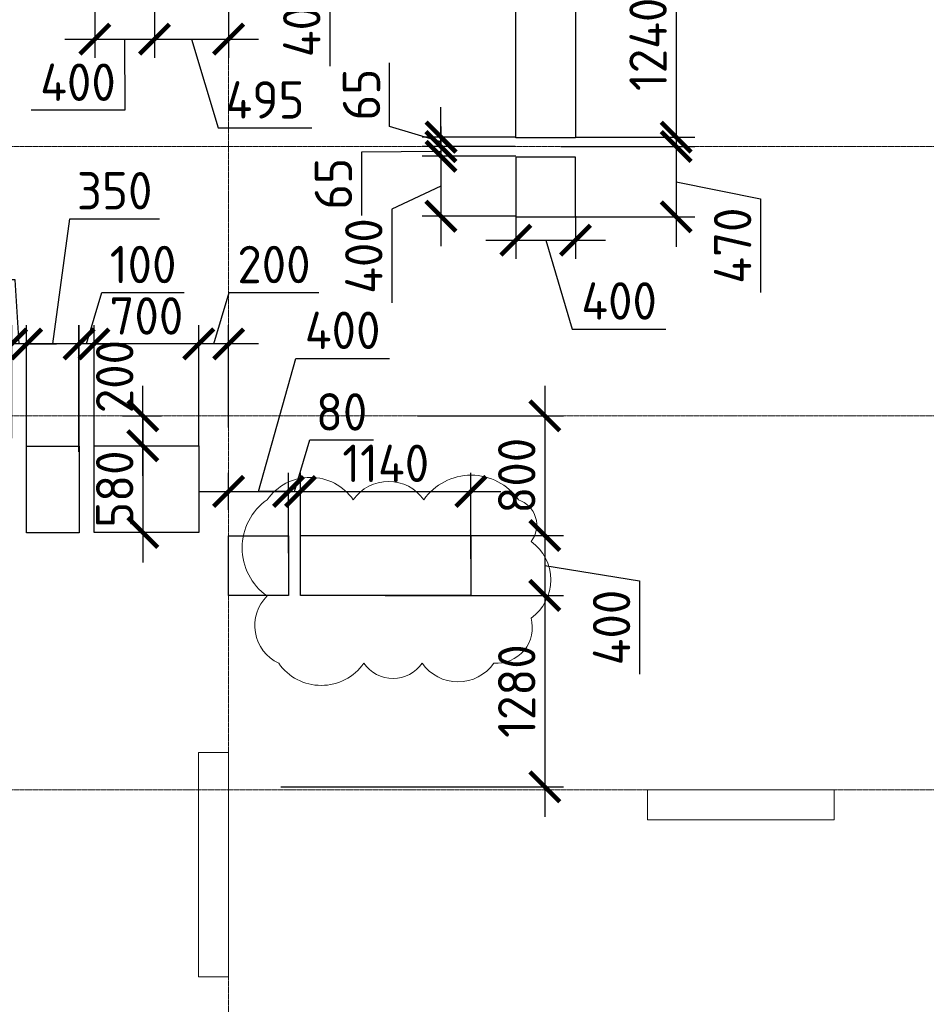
# Model space of a CAD drawing. Header units: millimetres. Extents: x -42044588 to 856694, y -806701 to 941911.
# Tile 795 of 1056: x -157166 to -151105, y -233946 to -227363. Entities that reach past the tile are written whole.
import ezdxf

# ---------------------------------------------------------------- set-up
doc = ezdxf.new("R2010")
doc.units = ezdxf.units.MM
for name, pattern in [('______5', [1100, 800, -100, 100, -100]), ('DASHED', [7, 5, -2, 0]), ('осевая', [50.8, 31.75, -6.35, 6.35, -6.35])]:
    doc.linetypes.add(name, pattern=pattern)
for name, color, linetype, lineweight in [('907Сл Осевые', 1, 'Continuous', 0), ('Оси', 40, '______5', 18), ('Перекрытие ж_бетон', 1, 'Continuous', 30), ('РАЗМЕРЫ', 1, 'Continuous', 9)]:
    doc.layers.add(name, color=color, linetype=linetype, lineweight=lineweight)
doc.layers.add('Колонна_ бетон', color=7, linetype='Continuous', lineweight=50, true_color=0xb4b496)
doc.styles.add('GOST-2.304_Type-B', font='GOST_Common.ttf')
doc.dimstyles.new('СПДС', dxfattribs={"dimscale": 100, "dimtxt": 2.5, "dimasz": 2, "dimexe": 1.25, "dimexo": 0, "dimtad": 1, "dimdec": 0, "dimrnd": 5, "dimtxsty": 'GOST-2.304_Type-B', "dimblk": 'ARCHTICK', "dimcen": 2.5, "dimdle": 2, "dimclrd": 1, "dimclre": 1, "dimclrt": 1, "dimadec": 0, "dimazin": 2, "dimtfac": 0.75, "dimtdec": 0, "dimtmove": 1, "dimatfit": 3, "dimfxl": 0, "dimtolj": 1, "dimarcsym": 0})

# ---------------------------------------------------------------- blocks, each defined once
blk = doc.blocks.new('оси блок 2')
at = {"layer": 'Оси', "color": 16, "linetype": 'осевая', "lineweight": 0, "ltscale": 0.25, "transparency": 33554687}
for p, q in [((-45104.7, -322543), (-45104.7, -347914.1)), ((-89822.3, -333501.3), (-37238.5, -333501.3)), ((-89822.3, -335301.3), (-37238.5, -335301.3)), ((-89822.3, -337801.3), (-37238.5, -337801.3))]:
    blk.add_line(p, q, dxfattribs=at)
blk = doc.blocks.new('подложка стн 1-го этажа')
at = {"layer": 'Колонна_ бетон', "color": 252, "linetype": 'DASHED', "lineweight": 0, "ltscale": 0.5, "true_color": 0x939598, "transparency": 33554687}
for p, q in [((48643.8, 14861.8, -200), (48443.8, 14861.8, -200)), ((48443.8, 14861.8, -200), (48443.8, 14861.8, -200)), ((48443.8, 13361.8, -200), (48443.8, 14861.8, -200)), ((48643.8, 14861.8, -200), (48643.8, 14861.8, -200)), ((48643.8, 14861.8, -200), (48643.8, 13361.8, -200)), ((51443.8, 14411.8, -200), (51443.8, 14611.8, -200)), ((51443.8, 14611.8, -200), (51443.8, 14611.8, -200)), ((51443.8, 14611.8, -200), (52693.8, 14611.8, -200)), ((52693.8, 14611.8, -200), (52693.8, 14411.8, -200)), ((52693.8, 14611.8, -200), (52693.8, 14611.8, -200)), ((51443.8, 14411.8, -200), (51443.8, 14411.8, -200)), ((52693.8, 14411.8, -200), (51443.8, 14411.8, -200)), ((52693.8, 14411.8, -200), (52693.8, 14411.8, -200)), ((48443.8, 13361.8, -200), (48643.8, 13361.8, -200)), ((48443.8, 13361.8, -200), (48443.8, 13361.8, -200)), ((48643.8, 13361.8, -200), (48643.8, 13361.8, -200))]:
    blk.add_line(p, q, dxfattribs=at)
blk = doc.blocks.new('_ArchTick')
at = {"color": 0, "linetype": 'ByBlock', "const_width": 0.15}
blk.add_lwpolyline([(-0.5, -0.5), (0.5, 0.5)], dxfattribs=at)
blk = doc.blocks.new('*D3159')
at = {"layer": 'DEFPOINTS', "color": 0, "transparency": 16777216}
for p in [(-155369.4, -230516.8), (-155769.5, -230639.7), (-155369.4, -230930.5)]:
    blk.add_point(p, dxfattribs=at)
at = {"layer": 'РАЗМЕРЫ', "color": 1, "lineweight": -2, "transparency": 16777216}
for p, q in [((-155569.5, -230516.8), (-155319.7, -229627.4)), ((-155319.7, -229627.4), (-154694.7, -229627.4)), ((-155769.5, -230639.7), (-155769.5, -230391.8)), ((-155369.4, -230930.5), (-155369.4, -230391.8)), ((-155969.5, -230516.8), (-155169.4, -230516.8))]:
    blk.add_line(p, q, dxfattribs=at)
at = {"layer": 'РАЗМЕРЫ', "color": 1, "lineweight": -2, "transparency": 16777216, "xscale": 200, "yscale": 200, "zscale": 200, "rotation": 180}
blk.add_blockref('_ArchTick', (-155769.5, -230516.8), dxfattribs=at)
at = {"layer": 'РАЗМЕРЫ', "color": 1, "lineweight": -2, "transparency": 16777216, "xscale": 200, "yscale": 200, "zscale": 200}
blk.add_blockref('_ArchTick', (-155369.4, -230516.8), dxfattribs=at)
at = {"layer": 'РАЗМЕРЫ', "color": 1, "lineweight": 0, "transparency": 16777216, "insert": (-155007.2, -229439.9), "char_height": 250, "attachment_point": 5, "style": 'GOST-2.304_Type-B'}
blk.add_mtext('\\A1;400', dxfattribs=at)
blk = doc.blocks.new('*D3160')
at = {"layer": 'DEFPOINTS', "color": 0, "transparency": 16777216}
for p in [(-153549.3, -228211.7), (-153635.2, -228681.7), (-152777.4, -228681.7)]:
    blk.add_point(p, dxfattribs=at)
at = {"layer": 'РАЗМЕРЫ', "color": 1, "lineweight": -2, "transparency": 16777216}
for p, q in [((-152777.4, -228011.7), (-152777.4, -228881.7)), ((-153549.3, -228211.7), (-152652.4, -228211.7)), ((-152777.4, -228446.7), (-152212.2, -228561.7)), ((-152212.2, -228561.7), (-152212.2, -229186.7)), ((-153635.2, -228681.7), (-152652.4, -228681.7))]:
    blk.add_line(p, q, dxfattribs=at)
at = {"layer": 'РАЗМЕРЫ', "color": 1, "lineweight": -2, "transparency": 16777216, "xscale": 200, "yscale": 200, "zscale": 200}
for p, rotation in [((-152777.4, -228211.7), 90), ((-152777.4, -228681.7), 270)]:
    blk.add_blockref('_ArchTick', p, dxfattribs=dict(at, rotation=rotation))
at = {"layer": 'РАЗМЕРЫ', "color": 1, "lineweight": 0, "transparency": 16777216, "insert": (-152399.7, -228874.2), "char_height": 250, "attachment_point": 5, "rotation": 90, "style": 'GOST-2.304_Type-B'}
blk.add_mtext('\\A1;470', dxfattribs=at)
blk = doc.blocks.new('*D3161')
at = {"layer": 'DEFPOINTS', "color": 0, "transparency": 16777216}
for p in [(-156664.5, -226326.8, 4500), (-156264.9, -226379), (-156264.9, -227493.4)]:
    blk.add_point(p, dxfattribs=at)
at = {"layer": 'РАЗМЕРЫ', "color": 1, "lineweight": -2, "transparency": 16777216}
for p, q in [((-156664.5, -226326.8), (-156664.5, -227618.4)), ((-156264.9, -226379), (-156264.9, -227618.4)), ((-156864.5, -227493.4), (-156064.9, -227493.4)), ((-156464.7, -227493.4), (-156464.4, -227969.1)), ((-156464.4, -227969.1), (-157089.4, -227969.1))]:
    blk.add_line(p, q, dxfattribs=at)
at = {"layer": 'РАЗМЕРЫ', "color": 1, "lineweight": -2, "transparency": 16777216, "xscale": 200, "yscale": 200, "zscale": 200, "rotation": 180}
blk.add_blockref('_ArchTick', (-156664.5, -227493.4), dxfattribs=at)
at = {"layer": 'РАЗМЕРЫ', "color": 1, "lineweight": -2, "transparency": 16777216, "xscale": 200, "yscale": 200, "zscale": 200}
blk.add_blockref('_ArchTick', (-156264.9, -227493.4), dxfattribs=at)
at = {"layer": 'РАЗМЕРЫ', "color": 1, "lineweight": 0, "transparency": 16777216, "insert": (-156776.9, -227781.6), "char_height": 250, "attachment_point": 5, "style": 'GOST-2.304_Type-B'}
blk.add_mtext('\\A1;400', dxfattribs=at)
blk = doc.blocks.new('*D3189')
at = {"layer": 'DEFPOINTS', "color": 0, "transparency": 16777216}
for p in [(-156266.9, -226711.7), (-156015.8, -227111.7), (-155915.6, -227111.7)]:
    blk.add_point(p, dxfattribs=at)
at = {"layer": 'РАЗМЕРЫ', "color": 1, "lineweight": -2, "transparency": 16777216}
for p, q in [((-155915.6, -226511.7), (-155915.6, -227311.7)), ((-156266.9, -226711.7), (-155790.6, -226711.7)), ((-155915.6, -226911.7), (-155092.9, -227049.2)), ((-155092.9, -227049.2), (-155092.9, -227674.2)), ((-156015.8, -227111.7), (-155790.6, -227111.7))]:
    blk.add_line(p, q, dxfattribs=at)
at = {"layer": 'РАЗМЕРЫ', "color": 1, "lineweight": -2, "transparency": 16777216, "xscale": 200, "yscale": 200, "zscale": 200}
for p, rotation in [((-155915.6, -226711.7), 90), ((-155915.6, -227111.7), 270)]:
    blk.add_blockref('_ArchTick', p, dxfattribs=dict(at, rotation=rotation))
at = {"layer": 'РАЗМЕРЫ', "color": 1, "lineweight": 0, "transparency": 16777216, "insert": (-155280.4, -227361.7), "char_height": 250, "attachment_point": 5, "rotation": 90, "style": 'GOST-2.304_Type-B'}
blk.add_mtext('\\A1;400', dxfattribs=at)
blk = doc.blocks.new('*D3305')
at = {"layer": 'DEFPOINTS', "color": 0, "transparency": 16777216}
for p in [(-156264.9, -226379), (-155769.5, -226391.7), (-155769.5, -227493.4)]:
    blk.add_point(p, dxfattribs=at)
at = {"layer": 'РАЗМЕРЫ', "color": 1, "lineweight": -2, "transparency": 16777216}
for p, q in [((-156264.9, -226379), (-156264.9, -227618.4)), ((-155769.5, -226391.7), (-155769.5, -227618.4)), ((-156464.9, -227493.4), (-155569.5, -227493.4)), ((-156017.2, -227493.4), (-155839.1, -228087.1)), ((-155839.1, -228087.1), (-155214.1, -228087.1))]:
    blk.add_line(p, q, dxfattribs=at)
at = {"layer": 'РАЗМЕРЫ', "color": 1, "lineweight": -2, "transparency": 16777216, "xscale": 200, "yscale": 200, "zscale": 200, "rotation": 180}
blk.add_blockref('_ArchTick', (-156264.9, -227493.4), dxfattribs=at)
at = {"layer": 'РАЗМЕРЫ', "color": 1, "lineweight": -2, "transparency": 16777216, "xscale": 200, "yscale": 200, "zscale": 200}
blk.add_blockref('_ArchTick', (-155769.5, -227493.4), dxfattribs=at)
at = {"layer": 'РАЗМЕРЫ', "color": 1, "lineweight": 0, "transparency": 16777216, "insert": (-155526.6, -227899.6), "char_height": 250, "attachment_point": 5, "style": 'GOST-2.304_Type-B'}
blk.add_mtext('\\A1;495', dxfattribs=at)
blk = doc.blocks.new('*D3244')
at = {"layer": 'DEFPOINTS', "color": 0, "transparency": 16777216}
for p in [(-155289.2, -230516.8), (-155289.2, -230811.7), (-155369.4, -230930.5)]:
    blk.add_point(p, dxfattribs=at)
at = {"layer": 'РАЗМЕРЫ', "color": 1, "lineweight": -2, "transparency": 16777216}
for p, q in [((-155329.3, -230516.8), (-155226.2, -230173)), ((-155226.2, -230173), (-154801.2, -230173)), ((-155369.4, -230930.5), (-155369.4, -230391.8)), ((-155289.2, -230811.7), (-155289.2, -230391.8)), ((-155369.4, -230516.8), (-155569.4, -230516.8)), ((-155369.4, -230516.8), (-155289.2, -230516.8)), ((-155369.4, -230516.8), (-155289.2, -230516.8)), ((-155289.2, -230516.8), (-155089.2, -230516.8))]:
    blk.add_line(p, q, dxfattribs=at)
at = {"layer": 'РАЗМЕРЫ', "color": 1, "lineweight": -2, "transparency": 16777216, "xscale": 200, "yscale": 200, "zscale": 200}
blk.add_blockref('_ArchTick', (-155369.4, -230516.8), dxfattribs=at)
at = {"layer": 'РАЗМЕРЫ', "color": 1, "lineweight": -2, "transparency": 16777216, "xscale": 200, "yscale": 200, "zscale": 200, "rotation": 180}
blk.add_blockref('_ArchTick', (-155289.2, -230516.8), dxfattribs=at)
at = {"layer": 'РАЗМЕРЫ', "color": 1, "lineweight": 0, "transparency": 16777216, "insert": (-155013.7, -229985.5), "char_height": 250, "attachment_point": 5, "style": 'GOST-2.304_Type-B'}
blk.add_mtext('\\A1;80', dxfattribs=at)
blk = doc.blocks.new('*D3245')
at = {"layer": 'DEFPOINTS', "color": 0, "transparency": 16777216}
for p in [(-154149.2, -230516.8), (-155289.2, -230811.7), (-154149.2, -230967.8)]:
    blk.add_point(p, dxfattribs=at)
at = {"layer": 'РАЗМЕРЫ', "color": 1, "lineweight": -2, "transparency": 16777216}
for p, q in [((-155289.2, -230811.7), (-155289.2, -230391.8)), ((-154149.2, -230967.8), (-154149.2, -230391.8)), ((-155489.2, -230516.8), (-153949.2, -230516.8))]:
    blk.add_line(p, q, dxfattribs=at)
at = {"layer": 'РАЗМЕРЫ', "color": 1, "lineweight": -2, "transparency": 16777216, "xscale": 200, "yscale": 200, "zscale": 200, "rotation": 180}
blk.add_blockref('_ArchTick', (-155289.2, -230516.8), dxfattribs=at)
at = {"layer": 'РАЗМЕРЫ', "color": 1, "lineweight": -2, "transparency": 16777216, "xscale": 200, "yscale": 200, "zscale": 200}
blk.add_blockref('_ArchTick', (-154149.2, -230516.8), dxfattribs=at)
at = {"layer": 'РАЗМЕРЫ', "color": 1, "lineweight": 0, "transparency": 16777216, "insert": (-154719.2, -230329.3), "char_height": 250, "attachment_point": 5, "style": 'GOST-2.304_Type-B'}
blk.add_mtext('\\A1;1140', dxfattribs=at)
blk = doc.blocks.new('*D3246')
at = {"layer": 'DEFPOINTS', "color": 0, "transparency": 16777216}
for p in [(-154506.7, -230011.7), (-154722.7, -230811.7), (-153655.5, -230811.7)]:
    blk.add_point(p, dxfattribs=at)
at = {"layer": 'РАЗМЕРЫ', "color": 1, "lineweight": -2, "transparency": 16777216}
for p, q in [((-153655.5, -229811.7), (-153655.5, -231011.7)), ((-154506.7, -230011.7), (-153530.5, -230011.7)), ((-154722.7, -230811.7), (-153530.5, -230811.7))]:
    blk.add_line(p, q, dxfattribs=at)
at = {"layer": 'РАЗМЕРЫ', "color": 1, "lineweight": -2, "transparency": 16777216, "xscale": 200, "yscale": 200, "zscale": 200}
for p, rotation in [((-153655.5, -230011.7), 90), ((-153655.5, -230811.7), 270)]:
    blk.add_blockref('_ArchTick', p, dxfattribs=dict(at, rotation=rotation))
at = {"layer": 'РАЗМЕРЫ', "color": 1, "lineweight": 0, "transparency": 16777216, "insert": (-153843, -230411.7), "char_height": 250, "attachment_point": 5, "rotation": 90, "style": 'GOST-2.304_Type-B'}
blk.add_mtext('\\A1;800', dxfattribs=at)
blk = doc.blocks.new('*D3247')
at = {"layer": 'DEFPOINTS', "color": 0, "transparency": 16777216}
for p in [(-154659.8, -230811.7), (-154722.7, -231211.7), (-153655.5, -231211.7)]:
    blk.add_point(p, dxfattribs=at)
at = {"layer": 'РАЗМЕРЫ', "color": 1, "lineweight": -2, "transparency": 16777216}
for p, q in [((-153655.5, -230611.7), (-153655.5, -231411.7)), ((-154659.8, -230811.7), (-153530.5, -230811.7)), ((-153655.5, -231011.7), (-153021.6, -231114.3)), ((-153021.6, -231114.3), (-153021.6, -231739.3)), ((-154722.7, -231211.7), (-153530.5, -231211.7))]:
    blk.add_line(p, q, dxfattribs=at)
at = {"layer": 'РАЗМЕРЫ', "color": 1, "lineweight": -2, "transparency": 16777216, "xscale": 200, "yscale": 200, "zscale": 200}
for p, rotation in [((-153655.5, -230811.7), 90), ((-153655.5, -231211.7), 270)]:
    blk.add_blockref('_ArchTick', p, dxfattribs=dict(at, rotation=rotation))
at = {"layer": 'РАЗМЕРЫ', "color": 1, "lineweight": 0, "transparency": 16777216, "insert": (-153209.1, -231426.8), "char_height": 250, "attachment_point": 5, "rotation": 90, "style": 'GOST-2.304_Type-B'}
blk.add_mtext('\\A1;400', dxfattribs=at)
blk = doc.blocks.new('*D3248')
at = {"layer": 'DEFPOINTS', "color": 0, "transparency": 16777216}
for p in [(-154695.2, -231211.7), (-155419.5, -232491.7), (-153655.5, -232491.7)]:
    blk.add_point(p, dxfattribs=at)
at = {"layer": 'РАЗМЕРЫ', "color": 1, "lineweight": -2, "transparency": 16777216}
for p, q in [((-153655.5, -231011.7), (-153655.5, -232691.7)), ((-154695.2, -231211.7), (-153530.5, -231211.7)), ((-155419.5, -232491.7), (-153530.5, -232491.7))]:
    blk.add_line(p, q, dxfattribs=at)
at = {"layer": 'РАЗМЕРЫ', "color": 1, "lineweight": -2, "transparency": 16777216, "xscale": 200, "yscale": 200, "zscale": 200}
for p, rotation in [((-153655.5, -231211.7), 90), ((-153655.5, -232491.7), 270)]:
    blk.add_blockref('_ArchTick', p, dxfattribs=dict(at, rotation=rotation))
at = {"layer": 'РАЗМЕРЫ', "color": 1, "lineweight": 0, "transparency": 16777216, "insert": (-153843, -231851.7), "char_height": 250, "attachment_point": 5, "rotation": 90, "style": 'GOST-2.304_Type-B'}
blk.add_mtext('\\A1;1280', dxfattribs=at)
blk = doc.blocks.new('*D3322')
at = {"layer": 'DEFPOINTS', "color": 0, "transparency": 16777216}
for p in [(-155969.3, -229531.3), (-155769.5, -230089.7), (-155969.3, -230211.7)]:
    blk.add_point(p, dxfattribs=at)
at = {"layer": 'РАЗМЕРЫ', "color": 1, "lineweight": -2, "transparency": 16777216}
for p, q in [((-155869.4, -229531.3), (-155766.3, -229187.5)), ((-155766.3, -229187.5), (-155166.3, -229187.5)), ((-155969.3, -230211.7), (-155969.3, -229406.3)), ((-155769.5, -230089.7), (-155769.5, -229406.3)), ((-155569.5, -229531.3), (-156169.3, -229531.3))]:
    blk.add_line(p, q, dxfattribs=at)
at = {"layer": 'РАЗМЕРЫ', "color": 1, "lineweight": -2, "transparency": 16777216, "xscale": 200, "yscale": 200, "zscale": 200, "rotation": 180}
blk.add_blockref('_ArchTick', (-155969.3, -229531.3), dxfattribs=at)
at = {"layer": 'РАЗМЕРЫ', "color": 1, "lineweight": -2, "transparency": 16777216, "xscale": 200, "yscale": 200, "zscale": 200}
blk.add_blockref('_ArchTick', (-155769.5, -229531.3), dxfattribs=at)
at = {"layer": 'РАЗМЕРЫ', "color": 1, "lineweight": 0, "transparency": 16777216, "insert": (-155466.3, -229000), "char_height": 250, "attachment_point": 5, "style": 'GOST-2.304_Type-B'}
blk.add_mtext('\\A1;200', dxfattribs=at)
blk = doc.blocks.new('*D3249')
at = {"layer": 'DEFPOINTS', "color": 0, "transparency": 16777216}
for p in [(-156669.2, -229531.3), (-155969.3, -229881.7), (-156669.2, -230211.7)]:
    blk.add_point(p, dxfattribs=at)
at = {"layer": 'РАЗМЕРЫ', "color": 1, "lineweight": -2, "transparency": 16777216}
for p, q in [((-156669.2, -230211.7), (-156669.2, -229406.3)), ((-155969.3, -229881.7), (-155969.3, -229406.3)), ((-155769.3, -229531.3), (-156869.2, -229531.3))]:
    blk.add_line(p, q, dxfattribs=at)
at = {"layer": 'РАЗМЕРЫ', "color": 1, "lineweight": -2, "transparency": 16777216, "xscale": 200, "yscale": 200, "zscale": 200, "rotation": 180}
blk.add_blockref('_ArchTick', (-156669.2, -229531.3), dxfattribs=at)
at = {"layer": 'РАЗМЕРЫ', "color": 1, "lineweight": -2, "transparency": 16777216, "xscale": 200, "yscale": 200, "zscale": 200}
blk.add_blockref('_ArchTick', (-155969.3, -229531.3), dxfattribs=at)
at = {"layer": 'РАЗМЕРЫ', "color": 1, "lineweight": 0, "transparency": 16777216, "insert": (-156319.3, -229343.8), "char_height": 250, "attachment_point": 5, "style": 'GOST-2.304_Type-B'}
blk.add_mtext('\\A1;700', dxfattribs=at)
blk = doc.blocks.new('*D3250')
at = {"layer": 'DEFPOINTS', "color": 0, "transparency": 16777216}
for p in [(-156769.4, -229531.3), (-156769.4, -230211.7), (-156669.2, -230211.7)]:
    blk.add_point(p, dxfattribs=at)
at = {"layer": 'РАЗМЕРЫ', "color": 1, "lineweight": -2, "transparency": 16777216}
for p, q in [((-156719.3, -229531.3), (-156616.2, -229187.5)), ((-156616.2, -229187.5), (-156066.2, -229187.5)), ((-156769.4, -230211.7), (-156769.4, -229406.3)), ((-156669.2, -230211.7), (-156669.2, -229406.3)), ((-156769.4, -229531.3), (-156969.4, -229531.3)), ((-156669.2, -229531.3), (-156769.4, -229531.3)), ((-156669.2, -229531.3), (-156769.4, -229531.3)), ((-156669.2, -229531.3), (-156469.2, -229531.3))]:
    blk.add_line(p, q, dxfattribs=at)
at = {"layer": 'РАЗМЕРЫ', "color": 1, "lineweight": -2, "transparency": 16777216, "xscale": 200, "yscale": 200, "zscale": 200}
blk.add_blockref('_ArchTick', (-156769.4, -229531.3), dxfattribs=at)
at = {"layer": 'РАЗМЕРЫ', "color": 1, "lineweight": -2, "transparency": 16777216, "xscale": 200, "yscale": 200, "zscale": 200, "rotation": 180}
blk.add_blockref('_ArchTick', (-156669.2, -229531.3), dxfattribs=at)
at = {"layer": 'РАЗМЕРЫ', "color": 1, "lineweight": 0, "transparency": 16777216, "insert": (-156341.2, -229000), "char_height": 250, "attachment_point": 5, "style": 'GOST-2.304_Type-B'}
blk.add_mtext('\\A1;100', dxfattribs=at)
blk = doc.blocks.new('*D3251')
at = {"layer": 'DEFPOINTS', "color": 0, "transparency": 16777216}
for p in [(-157119.9, -229531.3), (-157119.9, -230211.7), (-156770.4, -230251.9)]:
    blk.add_point(p, dxfattribs=at)
at = {"layer": 'РАЗМЕРЫ', "color": 1, "lineweight": -2, "transparency": 16777216}
for p, q in [((-156945.2, -229531.3), (-156831.5, -228694.4)), ((-156831.5, -228694.4), (-156231.5, -228694.4)), ((-157119.9, -230211.7), (-157119.9, -229406.3)), ((-156770.4, -230251.9), (-156770.4, -229406.3)), ((-156570.4, -229531.3), (-157319.9, -229531.3))]:
    blk.add_line(p, q, dxfattribs=at)
at = {"layer": 'РАЗМЕРЫ', "color": 1, "lineweight": -2, "transparency": 16777216, "xscale": 200, "yscale": 200, "zscale": 200, "rotation": 180}
blk.add_blockref('_ArchTick', (-157119.9, -229531.3), dxfattribs=at)
at = {"layer": 'РАЗМЕРЫ', "color": 1, "lineweight": -2, "transparency": 16777216, "xscale": 200, "yscale": 200, "zscale": 200}
blk.add_blockref('_ArchTick', (-156770.4, -229531.3), dxfattribs=at)
at = {"layer": 'РАЗМЕРЫ', "color": 1, "lineweight": 0, "transparency": 16777216, "insert": (-156531.5, -228506.9), "char_height": 250, "attachment_point": 5, "style": 'GOST-2.304_Type-B'}
blk.add_mtext('\\A1;350', dxfattribs=at)
blk = doc.blocks.new('*D3252')
at = {"layer": 'DEFPOINTS', "color": 0, "transparency": 16777216}
for p in [(-157219.7, -229531.3), (-157219.7, -230161.8), (-157119.9, -230211.7)]:
    blk.add_point(p, dxfattribs=at)
at = {"layer": 'РАЗМЕРЫ', "color": 1, "lineweight": -2, "transparency": 16777216}
for p, q in [((-157196.9, -229101.5), (-157746.9, -229101.5)), ((-157169.8, -229531.3), (-157196.9, -229101.5)), ((-157219.7, -230161.8), (-157219.7, -229406.3)), ((-157119.9, -230211.7), (-157119.9, -229406.3)), ((-157219.7, -229531.3), (-157419.7, -229531.3)), ((-157119.9, -229531.3), (-157219.7, -229531.3)), ((-157119.9, -229531.3), (-157219.7, -229531.3)), ((-157119.9, -229531.3), (-156919.9, -229531.3))]:
    blk.add_line(p, q, dxfattribs=at)
at = {"layer": 'РАЗМЕРЫ', "color": 1, "lineweight": -2, "transparency": 16777216, "xscale": 200, "yscale": 200, "zscale": 200}
blk.add_blockref('_ArchTick', (-157219.7, -229531.3), dxfattribs=at)
at = {"layer": 'РАЗМЕРЫ', "color": 1, "lineweight": -2, "transparency": 16777216, "xscale": 200, "yscale": 200, "zscale": 200, "rotation": 180}
blk.add_blockref('_ArchTick', (-157119.9, -229531.3), dxfattribs=at)
at = {"layer": 'РАЗМЕРЫ', "color": 1, "lineweight": 0, "transparency": 16777216, "insert": (-157471.9, -228914), "char_height": 250, "attachment_point": 5, "style": 'GOST-2.304_Type-B'}
blk.add_mtext('\\A1;100', dxfattribs=at)
blk = doc.blocks.new('*D3253')
at = {"layer": 'DEFPOINTS', "color": 0, "transparency": 16777216}
for p in [(-157819.7, -229531.3), (-157819.7, -230161.8), (-157219.7, -230161.8)]:
    blk.add_point(p, dxfattribs=at)
at = {"layer": 'РАЗМЕРЫ', "color": 1, "lineweight": -2, "transparency": 16777216}
for p, q in [((-157819.7, -230161.8), (-157819.7, -229406.3)), ((-157219.7, -230161.8), (-157219.7, -229406.3)), ((-157019.7, -229531.3), (-158019.7, -229531.3))]:
    blk.add_line(p, q, dxfattribs=at)
at = {"layer": 'РАЗМЕРЫ', "color": 1, "lineweight": -2, "transparency": 16777216, "xscale": 200, "yscale": 200, "zscale": 200, "rotation": 180}
blk.add_blockref('_ArchTick', (-157819.7, -229531.3), dxfattribs=at)
at = {"layer": 'РАЗМЕРЫ', "color": 1, "lineweight": -2, "transparency": 16777216, "xscale": 200, "yscale": 200, "zscale": 200}
blk.add_blockref('_ArchTick', (-157219.7, -229531.3), dxfattribs=at)
at = {"layer": 'РАЗМЕРЫ', "color": 1, "lineweight": 0, "transparency": 16777216, "insert": (-157519.7, -229343.8), "char_height": 250, "attachment_point": 5, "style": 'GOST-2.304_Type-B'}
blk.add_mtext('\\A1;600', dxfattribs=at)
blk = doc.blocks.new('*D3255')
at = {"layer": 'DEFPOINTS', "color": 0, "transparency": 16777216}
for p in [(-156479.7, -230011.7), (-156343.6, -230011.7), (-156479.7, -230211.7)]:
    blk.add_point(p, dxfattribs=at)
at = {"layer": 'РАЗМЕРЫ', "color": 1, "lineweight": -2, "transparency": 16777216}
for p, q in [((-156343.6, -230411.7), (-156343.6, -229811.7)), ((-156479.7, -230011.7), (-156218.6, -230011.7)), ((-156479.7, -230211.7), (-156218.6, -230211.7))]:
    blk.add_line(p, q, dxfattribs=at)
at = {"layer": 'РАЗМЕРЫ', "color": 1, "lineweight": -2, "transparency": 16777216, "xscale": 200, "yscale": 200, "zscale": 200}
for p, rotation in [((-156343.6, -230011.7), 90), ((-156343.6, -230211.7), 270)]:
    blk.add_blockref('_ArchTick', p, dxfattribs=dict(at, rotation=rotation))
at = {"layer": 'РАЗМЕРЫ', "color": 1, "lineweight": 0, "transparency": 16777216, "insert": (-156531.1, -229749.3), "char_height": 250, "attachment_point": 5, "rotation": 90, "style": 'GOST-2.304_Type-B'}
blk.add_mtext('\\A1;200', dxfattribs=at)
blk = doc.blocks.new('*D3256')
at = {"layer": 'DEFPOINTS', "color": 0, "transparency": 16777216}
for p in [(-156479.7, -230211.7), (-156343.6, -230791.7), (-156319.3, -230791.7)]:
    blk.add_point(p, dxfattribs=at)
at = {"layer": 'РАЗМЕРЫ', "color": 1, "lineweight": -2, "transparency": 16777216}
for p, q in [((-156343.6, -230011.7), (-156343.6, -230991.7)), ((-156479.7, -230211.7), (-156218.6, -230211.7)), ((-156319.3, -230791.7), (-156468.6, -230791.7))]:
    blk.add_line(p, q, dxfattribs=at)
at = {"layer": 'РАЗМЕРЫ', "color": 1, "lineweight": -2, "transparency": 16777216, "xscale": 200, "yscale": 200, "zscale": 200}
for p, rotation in [((-156343.6, -230211.7), 90), ((-156343.6, -230791.7), 270)]:
    blk.add_blockref('_ArchTick', p, dxfattribs=dict(at, rotation=rotation))
at = {"layer": 'РАЗМЕРЫ', "color": 1, "lineweight": 0, "transparency": 16777216, "insert": (-156531.1, -230501.7), "char_height": 250, "attachment_point": 5, "rotation": 90, "style": 'GOST-2.304_Type-B'}
blk.add_mtext('\\A1;580', dxfattribs=at)
blk = doc.blocks.new('*D3120')
at = {"layer": 'DEFPOINTS', "color": 0, "transparency": 16777216}
for p in [(-153449.3, -226908.5), (-153449.3, -228148.5), (-152777.4, -228148.5)]:
    blk.add_point(p, dxfattribs=at)
at = {"layer": 'РАЗМЕРЫ', "color": 1, "lineweight": -2, "transparency": 16777216}
for p, q in [((-152777.4, -226708.5), (-152777.4, -228348.5)), ((-153449.3, -226908.5), (-152652.4, -226908.5)), ((-153449.3, -228148.5), (-152652.4, -228148.5))]:
    blk.add_line(p, q, dxfattribs=at)
at = {"layer": 'РАЗМЕРЫ', "color": 1, "lineweight": -2, "transparency": 16777216, "xscale": 200, "yscale": 200, "zscale": 200}
for p, rotation in [((-152777.4, -226908.5), 90), ((-152777.4, -228148.5), 270)]:
    blk.add_blockref('_ArchTick', p, dxfattribs=dict(at, rotation=rotation))
at = {"layer": 'РАЗМЕРЫ', "color": 1, "lineweight": 0, "transparency": 16777216, "insert": (-152964.9, -227528.5), "char_height": 250, "attachment_point": 5, "rotation": 90, "style": 'GOST-2.304_Type-B'}
blk.add_mtext('\\A1;1240', dxfattribs=at)
blk = doc.blocks.new('*D3122')
at = {"layer": 'DEFPOINTS', "color": 0, "transparency": 16777216}
for p in [(-153849.3, -228676.8), (-153449.7, -228676.8), (-153449.7, -228837.4)]:
    blk.add_point(p, dxfattribs=at)
at = {"layer": 'РАЗМЕРЫ', "color": 1, "lineweight": -2, "transparency": 16777216}
for p, q in [((-153849.3, -228676.8), (-153849.3, -228962.4)), ((-153449.7, -228676.8), (-153449.7, -228962.4)), ((-154049.3, -228837.4), (-153249.7, -228837.4)), ((-153649.5, -228837.4), (-153471.4, -229431.2)), ((-153471.4, -229431.2), (-152846.4, -229431.2))]:
    blk.add_line(p, q, dxfattribs=at)
at = {"layer": 'РАЗМЕРЫ', "color": 1, "lineweight": -2, "transparency": 16777216, "xscale": 200, "yscale": 200, "zscale": 200, "rotation": 180}
blk.add_blockref('_ArchTick', (-153849.3, -228837.4), dxfattribs=at)
at = {"layer": 'РАЗМЕРЫ', "color": 1, "lineweight": -2, "transparency": 16777216, "xscale": 200, "yscale": 200, "zscale": 200}
blk.add_blockref('_ArchTick', (-153449.7, -228837.4), dxfattribs=at)
at = {"layer": 'РАЗМЕРЫ', "color": 1, "lineweight": 0, "transparency": 16777216, "insert": (-153158.9, -229243.7), "char_height": 250, "attachment_point": 5, "style": 'GOST-2.304_Type-B'}
blk.add_mtext('\\A1;400', dxfattribs=at)
blk = doc.blocks.new('*D3123')
at = {"layer": 'DEFPOINTS', "color": 0, "transparency": 16777216}
for p in [(-153849.3, -228276.8), (-154349.7, -228676.8), (-153849.3, -228676.8)]:
    blk.add_point(p, dxfattribs=at)
at = {"layer": 'РАЗМЕРЫ', "color": 1, "lineweight": -2, "transparency": 16777216}
for p, q in [((-154349.7, -228076.8), (-154349.7, -228876.8)), ((-153849.3, -228276.8), (-154474.7, -228276.8)), ((-154349.7, -228476.8), (-154678.1, -228631)), ((-154678.1, -228631), (-154678.1, -229256)), ((-153849.3, -228676.8), (-154474.7, -228676.8))]:
    blk.add_line(p, q, dxfattribs=at)
at = {"layer": 'РАЗМЕРЫ', "color": 1, "lineweight": -2, "transparency": 16777216, "xscale": 200, "yscale": 200, "zscale": 200}
for p, rotation in [((-154349.7, -228276.8), 90), ((-154349.7, -228676.8), 270)]:
    blk.add_blockref('_ArchTick', p, dxfattribs=dict(at, rotation=rotation))
at = {"layer": 'РАЗМЕРЫ', "color": 1, "lineweight": 0, "transparency": 16777216, "insert": (-154865.6, -228943.5), "char_height": 250, "attachment_point": 5, "rotation": 90, "style": 'GOST-2.304_Type-B'}
blk.add_mtext('\\A1;400', dxfattribs=at)
blk = doc.blocks.new('*D3293')
at = {"layer": 'DEFPOINTS', "color": 0, "transparency": 16777216}
for p in [(-153854.5, -228211.7), (-154349.7, -228276.8), (-153854.5, -228276.8)]:
    blk.add_point(p, dxfattribs=at)
at = {"layer": 'РАЗМЕРЫ', "color": 1, "lineweight": -2, "transparency": 16777216}
for p, q in [((-154349.7, -228211.7), (-154349.7, -228011.7)), ((-154349.7, -228244.2), (-154881, -228248.4)), ((-154881, -228248.4), (-154881, -228673.4)), ((-153854.5, -228211.7), (-154474.7, -228211.7)), ((-154349.7, -228211.7), (-154349.7, -228276.8)), ((-154349.7, -228211.7), (-154349.7, -228276.8)), ((-153854.5, -228276.8), (-154474.7, -228276.8)), ((-154349.7, -228276.8), (-154349.7, -228476.8))]:
    blk.add_line(p, q, dxfattribs=at)
at = {"layer": 'РАЗМЕРЫ', "color": 1, "lineweight": -2, "transparency": 16777216, "xscale": 200, "yscale": 200, "zscale": 200}
for p, rotation in [((-154349.7, -228211.7), 270), ((-154349.7, -228276.8), 90)]:
    blk.add_blockref('_ArchTick', p, dxfattribs=dict(at, rotation=rotation))
at = {"layer": 'РАЗМЕРЫ', "color": 1, "lineweight": 0, "transparency": 16777216, "insert": (-155068.5, -228460.9), "char_height": 250, "attachment_point": 5, "rotation": 90, "style": 'GOST-2.304_Type-B'}
blk.add_mtext('\\A1;65', dxfattribs=at)
blk = doc.blocks.new('*D3124')
at = {"layer": 'DEFPOINTS', "color": 0, "transparency": 16777216}
for p in [(-154349.7, -228148.5), (-153849.3, -228148.5), (-153854.5, -228211.7)]:
    blk.add_point(p, dxfattribs=at)
at = {"layer": 'РАЗМЕРЫ', "color": 1, "lineweight": -2, "transparency": 16777216}
for p, q in [((-154693.5, -228077), (-154693.5, -227652)), ((-154349.7, -228148.5), (-154349.7, -227948.5)), ((-154349.7, -228180.1), (-154693.5, -228077)), ((-153849.3, -228148.5), (-154474.7, -228148.5)), ((-154349.7, -228211.7), (-154349.7, -228148.5)), ((-154349.7, -228211.7), (-154349.7, -228148.5)), ((-153854.5, -228211.7), (-154474.7, -228211.7)), ((-154349.7, -228211.7), (-154349.7, -228411.7))]:
    blk.add_line(p, q, dxfattribs=at)
at = {"layer": 'РАЗМЕРЫ', "color": 1, "lineweight": -2, "transparency": 16777216, "xscale": 200, "yscale": 200, "zscale": 200}
for p, rotation in [((-154349.7, -228148.5), 270), ((-154349.7, -228211.7), 90)]:
    blk.add_blockref('_ArchTick', p, dxfattribs=dict(at, rotation=rotation))
at = {"layer": 'РАЗМЕРЫ', "color": 1, "lineweight": 0, "transparency": 16777216, "insert": (-154881, -227864.5), "char_height": 250, "attachment_point": 5, "rotation": 90, "style": 'GOST-2.304_Type-B'}
blk.add_mtext('\\A1;65', dxfattribs=at)
blk = doc.blocks.new('блочина')
at = {"layer": 'Перекрытие ж_бетон', "color": 4}
for points in [[(146133, 61377.8), (146533, 61377.8), (146533, 60137.8), (146133, 60137.8)], [(143212.9, 58077.6), (143212.9, 57497.7), (142862.4, 57497.7), (142862.4, 58077.6)], [(143313.1, 57499.7), (143313.1, 58079.6), (144013, 58079.6), (144013, 57499.7)], [(144612.9, 57477.7), (144612.9, 57077.6), (144212.9, 57077.6), (144212.9, 57477.7)], [(144693.1, 57079.7), (144693.1, 57479.7), (145833.1, 57479.7), (145833.1, 57079.7)]]:
    blk.add_lwpolyline(points, close=True, dxfattribs=at)
at = {"layer": 'РАЗМЕРЫ', "color": 4, "lineweight": 30}
blk.add_lwpolyline([(146532.7, 60009.6), (146133, 60009.6), (146133, 59609.6), (146532.7, 59609.6)], close=True, dxfattribs=at)

msp = doc.modelspace()

# ---------------------------------------------------------------- linework, layer by layer
at = {"layer": '907Сл Осевые', "color": 240, "true_color": 0xed1f24}
msp.add_lwpolyline([(-155512.064, -230573.048, 0.52056705), (-155512.064, -231215.473, 0.52056705), (-155434.64, -231665.582, 0.52056705), (-154865.704, -231665.582, 0.52056705), (-154474.853, -231665.582, 0.52056705), (-153997.004, -231665.582, 0.52056705), (-153747.479, -231363.149, 0.52056705), (-153747.479, -230852.168, 0.52056705), (-153831.428, -230573.048, 0.52056705), (-154464.27, -230573.048, 0.52056705), (-154935.882, -230573.048, 0.52056705)], format="xyb", close=True, dxfattribs=at)

# ---------------------------------------------------------------- block references
for name, p in [('подложка стн 1-го этажа', (-204413.612, -247123.487, 560)), ('блочина', (-299982.367, -288291.338))]:
    msp.add_blockref(name, p)
at = {"layer": 'РАЗМЕРЫ'}
msp.add_blockref('оси блок 2', (-110664.971, 105289.629), dxfattribs=at)

# ---------------------------------------------------------------- dimensions: what is measured, and where the dimension line sits
at = {"layer": 'РАЗМЕРЫ', "lineweight": 0}
for base, p1, p2, picture, middle in [((-156264.938, -227493.395), (-156664.545, -226326.804, 4500), (-156264.938, -226378.983), '*D3161', (-156526.917, -227969.1)), ((-157119.935, -229531.265), (-156770.434, -230251.901), (-157119.935, -230211.693), '*D3251', (-156768.954, -228694.386)), ((-157219.732, -229531.265), (-157119.935, -230211.693), (-157219.732, -230161.772), '*D3252', (-157259.35, -229101.477)), ((-157819.732, -229531.265), (-157219.732, -230161.772), (-157819.732, -230161.772), '*D3253', (-157519.732, -229531.265)), ((-155369.435, -230516.785), (-155769.547, -230639.714), (-155369.435, -230930.501), '*D3159', (-155257.17, -229627.387))]:
    dim = msp.add_linear_dim(base=base, p1=p1, p2=p2, dimstyle='СПДС', override={"dimrnd": 5}, dxfattribs=at)
    dim.commit()
    dim.dimension.update_dxf_attribs({"geometry": picture, "text_midpoint": middle, "dimtype": 160})
for base, p1, p2, picture, middle in [((-155769.547, -227493.395), (-156264.938, -226378.983), (-155769.547, -226391.726), '*D3305', (-155776.617, -227899.645)), ((-156769.434, -229531.265), (-156669.231, -230211.693), (-156769.434, -230211.693), '*D3250', (-156553.707, -229000.015)), ((-155969.343, -229531.265), (-155769.547, -230089.707), (-155969.343, -230211.693), '*D3322', (-155703.82, -229000.015)), ((-156669.231, -229531.265), (-155969.343, -229881.667), (-156669.231, -230211.693), '*D3249', (-156319.287, -229343.765)), ((-155289.231, -230516.785), (-155369.435, -230930.501), (-155289.231, -230811.669), '*D3244', (-155163.708, -229985.535)), ((-154149.231, -230516.785), (-155289.231, -230811.669), (-154149.231, -230967.832), '*D3245', (-154719.231, -230329.285))]:
    dim = msp.add_linear_dim(base=base, p1=p1, p2=p2, dimstyle='СПДС', override={"dimrnd": 5}, dxfattribs=at)
    dim.commit()
    dim.dimension.update_dxf_attribs({"geometry": picture, "text_midpoint": middle})
for base, p1, p2, picture, middle in [((-155915.555, -227111.693), (-156266.921, -226711.693), (-156015.766, -227111.693), '*D3189', (-155092.943, -227111.693)), ((-152777.433, -228681.693), (-153549.343, -228211.693), (-153635.227, -228681.693), '*D3160', (-152212.232, -228624.237)), ((-156343.554, -230011.693), (-156479.698, -230211.693), (-156479.698, -230011.693), '*D3255', (-156343.554, -229749.296)), ((-156343.554, -230791.652), (-156479.698, -230211.693), (-156319.287, -230791.652), '*D3256', (-156343.554, -230501.672)), ((-153655.523, -231211.669), (-154659.814, -230811.669), (-154722.696, -231211.669), '*D3247', (-153021.56, -231176.834))]:
    dim = msp.add_linear_dim(base=base, p1=p1, p2=p2, angle=90, dimstyle='СПДС', override={"dimrnd": 5}, dxfattribs=at)
    dim.commit()
    dim.dimension.update_dxf_attribs({"geometry": picture, "text_midpoint": middle, "dimtype": 160})
for base, p1, p2, picture, middle in [((-152777.433, -228148.51), (-153449.343, -226908.51), (-153449.343, -228148.51), '*D3120', (-152964.933, -227528.51)), ((-154349.728, -228148.51), (-153854.474, -228211.693), (-153849.343, -228148.51), '*D3124', (-154880.978, -228014.476)), ((-153655.523, -230811.669), (-154506.652, -230011.693), (-154722.696, -230811.669), '*D3246', (-153843.023, -230411.681)), ((-153655.523, -232491.696), (-154695.201, -231211.669), (-155419.45, -232491.696), '*D3248', (-153843.023, -231851.683))]:
    dim = msp.add_linear_dim(base=base, p1=p1, p2=p2, angle=90, dimstyle='СПДС', override={"dimrnd": 5}, dxfattribs=at)
    dim.commit()
    dim.dimension.update_dxf_attribs({"geometry": picture, "text_midpoint": middle})
for base, p1, p2, picture, middle in [((-154349.728, -228276.763), (-153854.474, -228211.693), (-153854.474, -228276.763), '*D3293', (-154880.978, -228310.882)), ((-154349.728, -228676.763), (-153849.343, -228276.763), (-153849.343, -228676.763), '*D3123', (-154678.074, -228693.454))]:
    dim = msp.add_linear_dim(base=base, p1=p1, p2=p2, angle=90, dimstyle='СПДС', dxfattribs=at)
    dim.commit()
    dim.dimension.update_dxf_attribs({"geometry": picture, "text_midpoint": middle, "dimtype": 160})
dim = msp.add_linear_dim(base=(-153449.687, -228837.431), p1=(-153849.343, -228676.763), p2=(-153449.687, -228676.763), dimstyle='СПДС', dxfattribs=at)
dim.commit()
dim.dimension.update_dxf_attribs({"geometry": '*D3122', "text_midpoint": (-153408.89, -229243.681)})

doc.saveas('drawing.dxf')
